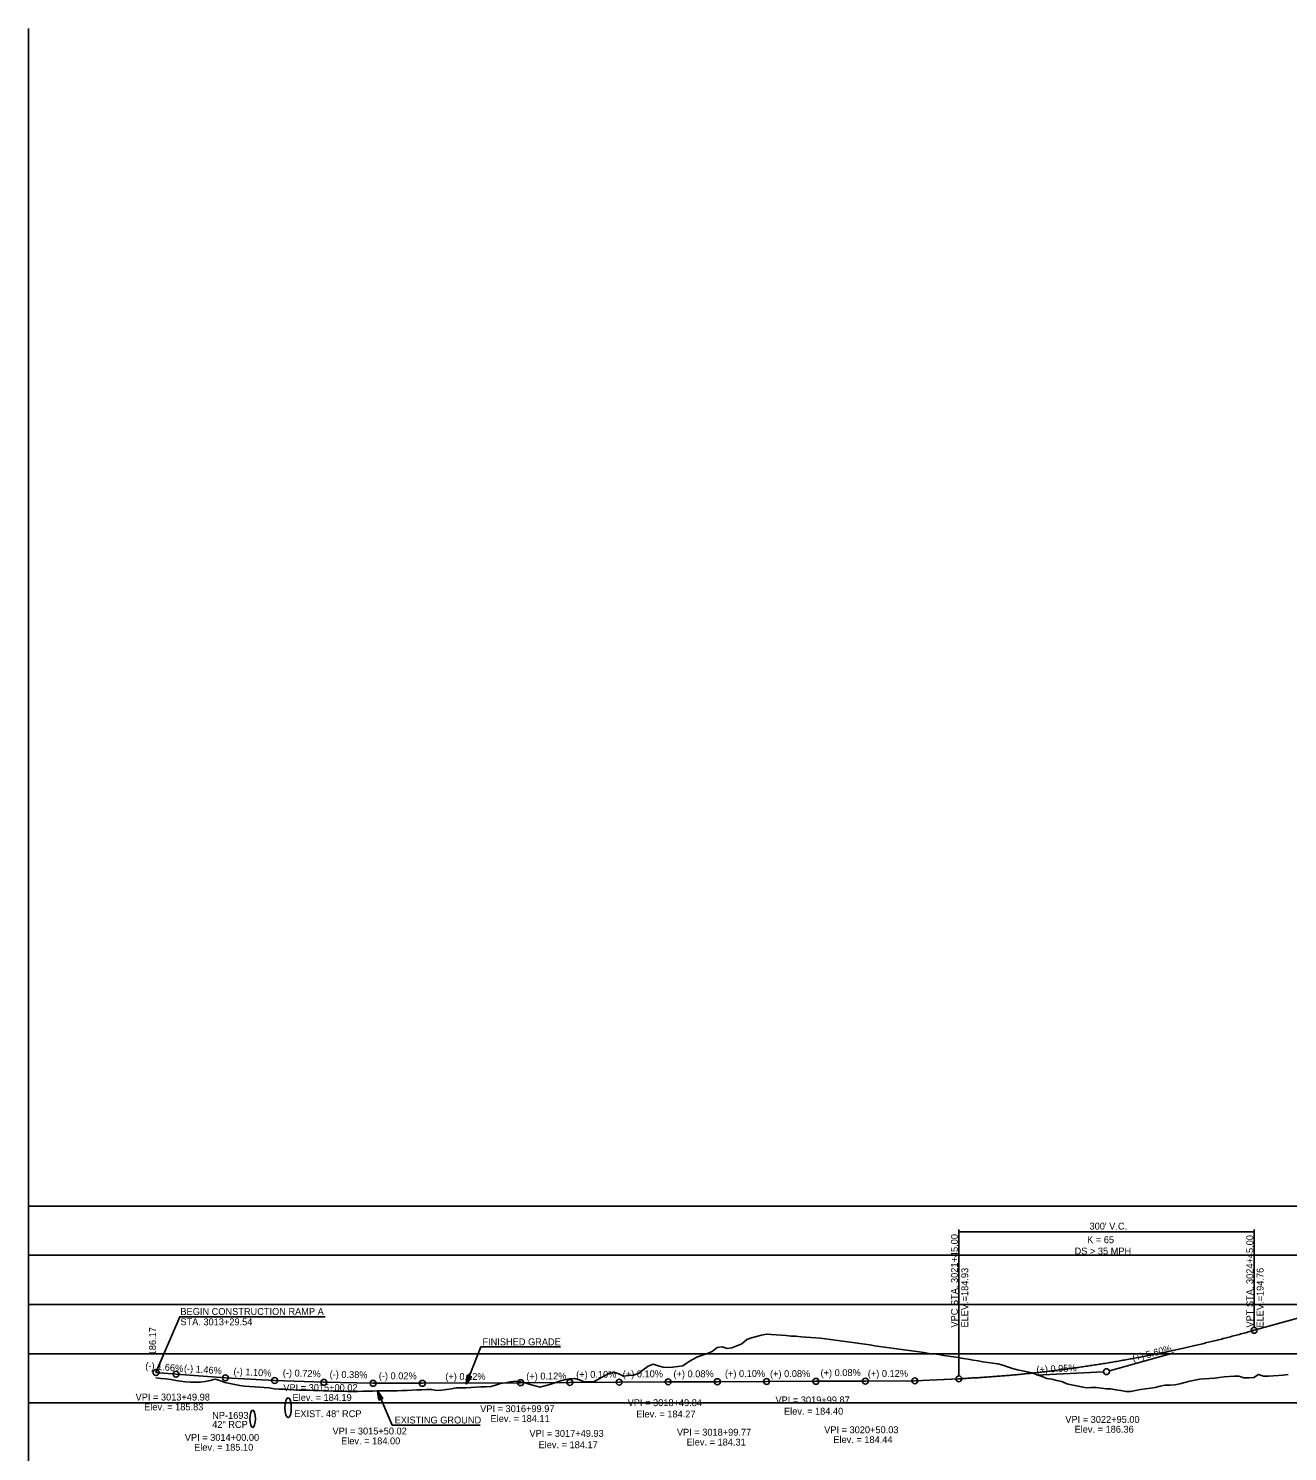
# Model space of a CAD drawing. Extents: x 69 to 2003113, y 512 to 837401.
# Drawn here: x 1923672 to 1924951, y 783764 to 785209 of the extents above; entities that cross this region are included whole.
import ezdxf

# ---------------------------------------------------------------- set-up
doc = ezdxf.new("R2010")
doc.units = 0
for name, color, linetype in [('BR_AUTO DIMENSION', 7, 'Continuous'), ('BR_BORDER LINES', 7, 'Continuous'), ('BR_CENTER LINE BASELINE', 7, 'Continuous'), ('BR_CONCRETE', 7, 'Continuous'), ('BR_GRID DOTS', 7, 'Continuous'), ('BR_GRID LINES', 7, 'Continuous'), ('BR_TEXT', 7, 'Continuous'), ('RD_PD_ALT1_TrvlWay', 7, 'Continuous'), ('RD_SHT_IplotShp', 7, 'Continuous'), ('RD_XS_PaveShd', 7, 'Continuous')]:
    doc.layers.add(name, color=color, linetype=linetype)

msp = doc.modelspace()

# ---------------------------------------------------------------- linework, layer by layer
at = {"layer": 'BR_AUTO DIMENSION'}
for p, q in [((1923672.4, 782412.9), (1923672.4, 785208.8)), ((1923672.4, 784012.9), (1926751.3, 784012.9)), ((1923672.4, 783962.9), (1926751.3, 783962.9)), ((1923672.4, 783912.9), (1926751.3, 783912.9)), ((1923672.4, 783862.9), (1926751.3, 783862.9)), ((1923672.4, 783812.9), (1926751.3, 783812.9))]:
    msp.add_line(p, q, dxfattribs=at)
at = {"layer": 'BR_BORDER LINES'}
msp.add_line((1923672.4, 783662.9), (1923672.4, 784912.9), dxfattribs=at)
at = {"layer": 'BR_CENTER LINE BASELINE'}
for p, q in [((1924835.7, 783863.8), (1924770.3, 783845.5)), ((1924696.4, 783841.3), (1924764.4, 783844.6))]:
    msp.add_line(p, q, dxfattribs=at)
for centre in [(1924917.4, 783886.7), (1923801.9, 783843.8), (1923822.3, 783842.1), (1923872.4, 783838.4), (1923922.4, 783835.7), (1924272.3, 783834), (1924322.2, 783834.3), (1924372.1, 783834.5), (1924422.1, 783834.7), (1924472.2, 783834.9), (1924522.4, 783835.1), (1924572.6, 783835.4), (1924767.4, 783844.7), (1923972.4, 783833.9), (1924022.4, 783832.9), (1924072.4, 783832.9), (1924172.3, 783833.5), (1924222.3, 783833.8)]:
    msp.add_circle(centre, 3, dxfattribs=at)
at = {"layer": 'BR_GRID DOTS'}
for p, q in [((1924617.4, 783989.2), (1924617.4, 783840.5)), ((1924617.4, 783986.7), (1924917.4, 783986.7)), ((1924917.4, 783989.2), (1924917.4, 783889.7))]:
    msp.add_line(p, q, dxfattribs=at)
msp.add_lwpolyline([(1923801.9, 783843.8), (1923826, 783900.5), (1923973.7, 783900.5)], dxfattribs=at)
for centre in [(1924917.4, 783886.7), (1924617.4, 783837.5)]:
    msp.add_circle(centre, 3, dxfattribs=at)
at = {"layer": 'BR_GRID LINES'}
for p, q in [((1924917.4, 783886.7), (1925212.4, 783969.3)), ((1923801.9, 783843.8), (1923822.3, 783842.1)), ((1923822.3, 783842.1), (1923872.4, 783838.4)), ((1923872.4, 783838.4), (1923922.4, 783835.7)), ((1924572.6, 783835.4), (1924617.4, 783837.5)), ((1923922.4, 783835.7), (1923972.4, 783833.9)), ((1923972.4, 783833.9), (1924022.4, 783832.9)), ((1924022.4, 783832.9), (1924072.4, 783832.9)), ((1924072.4, 783832.9), (1924172.3, 783833.5)), ((1924172.3, 783833.5), (1924222.3, 783833.8)), ((1924222.3, 783833.8), (1924272.3, 783834)), ((1924272.3, 783834), (1924322.2, 783834.3)), ((1924322.2, 783834.3), (1924372.1, 783834.5)), ((1924372.1, 783834.5), (1924422.1, 783834.7)), ((1924422.1, 783834.7), (1924472.2, 783834.9)), ((1924472.2, 783834.9), (1924522.4, 783835.1)), ((1924522.4, 783835.1), (1924572.6, 783835.4))]:
    msp.add_line(p, q, dxfattribs=at)
msp.add_spline([(1924617.4, 783837.5), (1924623.4, 783837.8), (1924629.4, 783838.2), (1924635.4, 783838.5), (1924641.4, 783838.9), (1924647.4, 783839.3), (1924653.4, 783839.8), (1924659.4, 783840.2), (1924665.4, 783840.7), (1924671.4, 783841.2), (1924677.4, 783841.8), (1924683.4, 783842.4), (1924689.4, 783843), (1924695.4, 783843.6), (1924701.4, 783844.3), (1924707.4, 783845), (1924713.4, 783845.7), (1924719.4, 783846.4), (1924725.4, 783847.2), (1924731.4, 783848), (1924737.4, 783848.8), (1924743.4, 783849.7), (1924749.4, 783850.6), (1924755.4, 783851.5), (1924761.4, 783852.4), (1924767.4, 783853.4), (1924773.4, 783854.4), (1924779.4, 783855.4), (1924785.4, 783856.5), (1924791.4, 783857.6), (1924797.4, 783858.7), (1924803.4, 783859.8), (1924809.4, 783861), (1924815.4, 783862.2), (1924821.4, 783863.4), (1924827.4, 783864.6), (1924833.4, 783865.9), (1924839.4, 783867.2), (1924845.4, 783868.5), (1924851.4, 783869.9), (1924857.4, 783871.3), (1924863.4, 783872.7), (1924869.4, 783874.2), (1924875.4, 783875.6), (1924881.4, 783877.1), (1924887.4, 783878.6), (1924893.4, 783880.2), (1924899.4, 783881.8), (1924905.4, 783883.4), (1924911.4, 783885), (1924917.4, 783886.7)], degree=3, dxfattribs=at)
at = {"layer": 'BR_TEXT'}
for points in [[(1924301.9, 783850.3), (1924306.9, 783852.2), (1924311.9, 783850.7), (1924316.9, 783849.3), (1924321.9, 783849.1), (1924326.9, 783849.4), (1924331.9, 783850), (1924336.9, 783850.7), (1924341.9, 783853.9), (1924346.9, 783857), (1924351.9, 783859.8), (1924356.9, 783861.4), (1924361.9, 783863.1), (1924366.9, 783865.2), (1924371.9, 783869.1), (1924376.9, 783869.9), (1924381.9, 783868.2), (1924386.9, 783868.9), (1924391.9, 783870.9), (1924396.9, 783873), (1924401.9, 783877.5), (1924406.9, 783878.9), (1924411.9, 783880.3), (1924416.9, 783881.7), (1924421.9, 783882.9), (1924426.9, 783882.5), (1924431.9, 783882.1), (1924436.9, 783881.7), (1924441.9, 783881.3), (1924446.9, 783880.9), (1924451.9, 783880.6), (1924456.9, 783880.2), (1924461.9, 783879.8), (1924466.9, 783879.4), (1924471.9, 783879), (1924476.9, 783878.6), (1924481.9, 783878), (1924486.9, 783877.5), (1924491.9, 783876.8), (1924496.9, 783876.1), (1924501.9, 783875.4), (1924506.9, 783874.7), (1924511.9, 783874), (1924516.9, 783873.3), (1924521.9, 783872.6), (1924526.9, 783871.9), (1924531.9, 783871.1), (1924536.9, 783870.4), (1924541.9, 783869.7), (1924546.9, 783869), (1924551.9, 783868.3), (1924556.9, 783867.6), (1924561.9, 783866.9), (1924566.9, 783866.2), (1924571.9, 783865.4), (1924576.9, 783864.7), (1924581.9, 783864), (1924586.9, 783863.3), (1924591.9, 783862.7), (1924596.9, 783862), (1924601.9, 783861.2), (1924606.9, 783860.6), (1924611.9, 783859.8), (1924616.9, 783859), (1924621.9, 783858.2), (1924626.9, 783857.3), (1924631.9, 783856.4), (1924636.9, 783855.6), (1924641.9, 783854.8), (1924646.9, 783854), (1924651.9, 783853.3), (1924656.9, 783852.5), (1924661.9, 783851.4), (1924666.9, 783849.7), (1924671.9, 783848), (1924676.9, 783846.4), (1924681.9, 783845.4), (1924686.9, 783844.5), (1924691.9, 783843.4), (1924696.9, 783841.4), (1924701.9, 783839.7), (1924706.9, 783837.9), (1924711.9, 783837.1), (1924716.9, 783835.9), (1924721.9, 783834.7), (1924726.9, 783832.4), (1924731.9, 783831.2), (1924736.9, 783830.3), (1924741.9, 783829.3), (1924746.9, 783828.4), (1924751.9, 783828.5), (1924756.9, 783828.6), (1924761.9, 783827.9), (1924766.9, 783827.3), (1924771.9, 783827.2), (1924776.9, 783826.4), (1924781.9, 783825.5), (1924786.9, 783824.7), (1924791.9, 783824.4), (1924796.9, 783825.7), (1924801.9, 783826.6)], [(1923801.9, 783838.5), (1923806.9, 783837.8), (1923811.9, 783837.3), (1923816.9, 783836.6), (1923821.9, 783835.9), (1923826.9, 783835.2), (1923831.9, 783834.5), (1923836.9, 783834), (1923841.9, 783833.9), (1923846.9, 783833.9), (1923851.9, 783834.8), (1923856.9, 783835.9), (1923861.9, 783837), (1923866.9, 783835.6), (1923871.9, 783833.8), (1923876.9, 783832.8), (1923881.9, 783831.6), (1923886.9, 783830.5), (1923891.9, 783829.9), (1923896.9, 783829.6), (1923901.9, 783829.3), (1923906.9, 783829), (1923911.9, 783828.6), (1923916.9, 783828.2), (1923921.9, 783827.3), (1923926.9, 783827), (1923931.9, 783826.8), (1923936.9, 783826.5), (1923941.9, 783826.2), (1923946.9, 783826), (1923951.9, 783825.9), (1923956.9, 783825.8), (1923961.9, 783825.6), (1923966.9, 783825.5), (1923971.9, 783825.2), (1923976.9, 783825.1), (1923981.9, 783825), (1923986.9, 783824.9), (1923991.9, 783824.8), (1923996.9, 783824.7), (1924001.9, 783824.6), (1924006.9, 783824.5), (1924011.9, 783824.8), (1924016.9, 783825), (1924021.9, 783825), (1924026.9, 783825.1), (1924031.9, 783825.2), (1924036.9, 783825.3), (1924041.9, 783825.4), (1924046.9, 783825.4), (1924051.9, 783825.5), (1924056.9, 783825.6), (1924061.9, 783825.9), (1924066.9, 783826.3), (1924071.9, 783826.4), (1924076.9, 783826.5), (1924081.9, 783826.6), (1924086.9, 783825.5), (1924091.9, 783825.9), (1924096.9, 783826.5), (1924101.9, 783827.3), (1924106.9, 783828.2), (1924111.9, 783828.3), (1924116.9, 783828.4), (1924121.9, 783828.5), (1924126.9, 783828.9), (1924131.9, 783829.2), (1924136.9, 783829.2), (1924141.9, 783829.7), (1924146.9, 783831), (1924151.9, 783832.6), (1924156.9, 783833.4), (1924161.9, 783834.4), (1924166.9, 783835.1), (1924171.9, 783834.4), (1924176.9, 783833.3), (1924181.9, 783831.8), (1924186.9, 783830.3), (1924191.9, 783828.9), (1924196.9, 783830.2), (1924201.9, 783831.7), (1924206.9, 783833.3), (1924211.9, 783834.9), (1924216.9, 783836.5), (1924221.9, 783837.4), (1924226.9, 783837.9), (1924231.9, 783836.4), (1924236.9, 783834.5), (1924241.9, 783834.3), (1924246.9, 783834.6), (1924251.9, 783837.3), (1924256.9, 783840.1), (1924261.9, 783842.8), (1924266.9, 783844.3), (1924271.9, 783842.4), (1924276.9, 783840), (1924281.9, 783840.7), (1924286.9, 783841.3), (1924291.9, 783843), (1924296.9, 783846.6), (1924301.9, 783850.3)], [(1924801.9, 783826.6), (1924806.9, 783827.2), (1924811.9, 783827.8), (1924816.9, 783828.5), (1924821.9, 783829.9), (1924826.9, 783831.1), (1924831.9, 783831.1), (1924836.9, 783831.3), (1924841.9, 783832.5), (1924846.9, 783833.8), (1924851.9, 783835.2), (1924856.9, 783836.2), (1924861.9, 783837.1), (1924866.9, 783837.4), (1924871.9, 783837.8), (1924876.9, 783838.2), (1924881.9, 783838.7), (1924886.9, 783839.3), (1924891.9, 783839.8), (1924896.9, 783840.3), (1924901.9, 783840), (1924906.9, 783838.4), (1924911.9, 783838.5), (1924916.9, 783838.7), (1924921.9, 783841.9), (1924926.9, 783840.2), (1924931.9, 783840.3), (1924936.9, 783840.5), (1924941.9, 783840.7), (1924946.9, 783841), (1924951.9, 783841.7)]]:
    msp.add_lwpolyline(points, dxfattribs=at)
at = {"layer": 'RD_PD_ALT1_TrvlWay'}
for p, q in [((1924116.9, 783832), (1924131.9, 783870)), ((1924131.9, 783870), (1924212.6, 783870)), ((1924116.9, 783832), (1924118.1, 783841.2)), ((1924116.9, 783832), (1924118.1, 783841.2)), ((1924120.2, 783840.4), (1924116.9, 783832)), ((1924120.2, 783840.4), (1924116.9, 783832)), ((1924116.9, 783832), (1924122.3, 783839.6)), ((1924116.9, 783832), (1924122.3, 783839.6)), ((1924118.1, 783841.2), (1924122.3, 783839.6)), ((1924118.1, 783841.2), (1924122.3, 783839.6)), ((1924026.9, 783825.1), (1924041.9, 783790.4)), ((1924030.2, 783816.7), (1924026.9, 783825.1)), ((1924026.9, 783825.1), (1924032.3, 783817.5)), ((1924026.9, 783825.1), (1924028.1, 783815.9)), ((1924028.1, 783815.9), (1924032.3, 783817.5)), ((1924041.9, 783790.4), (1924131.1, 783790.4))]:
    msp.add_line(p, q, dxfattribs=at)
for points in [[(1924120.1, 783840.3), (1924117, 783832.5), (1924120.1, 783840.4), (1924117.1, 783832.9), (1924120, 783840.4), (1924117.1, 783833.2), (1924119.8, 783840.4), (1924117.1, 783833.5), (1924119.8, 783840.5), (1924117.2, 783834), (1924119.7, 783840.5), (1924117.3, 783834.5), (1924119.5, 783840.5), (1924117.4, 783834.9), (1924119.5, 783840.6), (1924117.4, 783835.4), (1924119.3, 783840.6), (1924117.5, 783835.8), (1924119.3, 783840.7), (1924117.5, 783836.1), (1924119.2, 783840.7), (1924117.6, 783836.6), (1924119.1, 783840.8), (1924117.7, 783837.2), (1924119, 783840.8), (1924117.7, 783837.6), (1924118.9, 783840.9), (1924117.8, 783838.3), (1924118.7, 783840.9), (1924117.9, 783838.8), (1924118.6, 783841), (1924117.9, 783839.2), (1924118.5, 783841), (1924118, 783839.6), (1924118.5, 783841.1), (1924118, 783840.1), (1924118.3, 783841), (1924118.1, 783840.7), (1924118.2, 783841)], [(1924120.1, 783840.3), (1924117, 783832.5), (1924120.1, 783840.4), (1924117.1, 783832.9), (1924120, 783840.4), (1924117.1, 783833.2), (1924119.8, 783840.4), (1924117.1, 783833.5), (1924119.8, 783840.5), (1924117.2, 783834), (1924119.7, 783840.5), (1924117.3, 783834.5), (1924119.5, 783840.5), (1924117.4, 783834.9), (1924119.5, 783840.6), (1924117.4, 783835.4), (1924119.3, 783840.6), (1924117.5, 783835.8), (1924119.3, 783840.7), (1924117.5, 783836.1), (1924119.2, 783840.7), (1924117.6, 783836.6), (1924119.1, 783840.8), (1924117.7, 783837.2), (1924119, 783840.8), (1924117.7, 783837.6), (1924118.9, 783840.9), (1924117.8, 783838.3), (1924118.7, 783840.9), (1924117.9, 783838.8), (1924118.6, 783841), (1924117.9, 783839.2), (1924118.5, 783841), (1924118, 783839.6), (1924118.5, 783841.1), (1924118, 783840.1), (1924118.3, 783841), (1924118.1, 783840.7), (1924118.2, 783841)], [(1924117.2, 783832.6), (1924120.2, 783840.3), (1924117.3, 783832.8), (1924120.3, 783840.2), (1924117.5, 783833), (1924120.4, 783840.2), (1924117.7, 783833.3), (1924120.5, 783840.2), (1924117.9, 783833.5), (1924120.6, 783840.2), (1924118, 783833.8), (1924120.6, 783840.2), (1924118.3, 783834.1), (1924120.7, 783840.1), (1924118.5, 783834.4), (1924120.8, 783840.1), (1924118.7, 783834.7), (1924120.9, 783840.1), (1924118.9, 783835.1), (1924121, 783840), (1924119.2, 783835.4), (1924121.1, 783840), (1924119.4, 783835.7), (1924121.1, 783839.9), (1924119.7, 783836.2), (1924121.2, 783839.9), (1924120, 783836.5), (1924121.3, 783839.9), (1924120.3, 783836.9), (1924121.4, 783839.9), (1924120.5, 783837.3), (1924121.5, 783839.8), (1924120.7, 783837.6), (1924121.6, 783839.7), (1924121, 783837.9), (1924121.6, 783839.7), (1924121.3, 783838.3), (1924121.8, 783839.7), (1924121.4, 783838.6), (1924121.9, 783839.6), (1924121.6, 783838.8), (1924122, 783839.5), (1924122.1, 783839.6), (1924122, 783839.5)], [(1924117.2, 783832.6), (1924120.2, 783840.3), (1924117.3, 783832.8), (1924120.3, 783840.2), (1924117.5, 783833), (1924120.4, 783840.2), (1924117.7, 783833.3), (1924120.5, 783840.2), (1924117.9, 783833.5), (1924120.6, 783840.2), (1924118, 783833.8), (1924120.6, 783840.2), (1924118.3, 783834.1), (1924120.7, 783840.1), (1924118.5, 783834.4), (1924120.8, 783840.1), (1924118.7, 783834.7), (1924120.9, 783840.1), (1924118.9, 783835.1), (1924121, 783840), (1924119.2, 783835.4), (1924121.1, 783840), (1924119.4, 783835.7), (1924121.1, 783839.9), (1924119.7, 783836.2), (1924121.2, 783839.9), (1924120, 783836.5), (1924121.3, 783839.9), (1924120.3, 783836.9), (1924121.4, 783839.9), (1924120.5, 783837.3), (1924121.5, 783839.8), (1924120.7, 783837.6), (1924121.6, 783839.7), (1924121, 783837.9), (1924121.6, 783839.7), (1924121.3, 783838.3), (1924121.8, 783839.7), (1924121.4, 783838.6), (1924121.9, 783839.6), (1924121.6, 783838.8), (1924122, 783839.5), (1924122.1, 783839.6), (1924122, 783839.5)], [(1924030.1, 783816.8), (1924027, 783824.6), (1924030.1, 783816.7), (1924027.1, 783824.2), (1924030, 783816.7), (1924027.1, 783823.9), (1924029.9, 783816.7), (1924027.2, 783823.6), (1924029.8, 783816.7), (1924027.2, 783823.1), (1924029.7, 783816.6), (1924027.3, 783822.6), (1924029.6, 783816.6), (1924027.4, 783822.2), (1924029.5, 783816.5), (1924027.4, 783821.7), (1924029.4, 783816.6), (1924027.5, 783821.3), (1924029.3, 783816.4), (1924027.5, 783821), (1924029.2, 783816.4), (1924027.6, 783820.5), (1924029.1, 783816.4), (1924027.7, 783819.9), (1924029, 783816.3), (1924027.7, 783819.5), (1924028.9, 783816.3), (1924027.8, 783818.9), (1924028.8, 783816.3), (1924027.9, 783818.4), (1924028.7, 783816.2), (1924027.9, 783817.9), (1924028.6, 783816.2), (1924028, 783817.5), (1924028.5, 783816.1), (1924028.1, 783817), (1924028.4, 783816.1), (1924028.1, 783816.5), (1924028.2, 783816.1)], [(1924027.2, 783824.6), (1924030.2, 783816.9), (1924027.3, 783824.3), (1924030.3, 783816.9), (1924027.5, 783824.1), (1924030.4, 783816.9), (1924027.7, 783823.9), (1924030.5, 783816.9), (1924027.9, 783823.6), (1924030.6, 783816.9), (1924028.1, 783823.4), (1924030.6, 783817), (1924028.3, 783823.1), (1924030.7, 783817), (1924028.5, 783822.7), (1924030.8, 783817.1), (1924028.7, 783822.4), (1924030.9, 783817), (1924029, 783822.1), (1924031, 783817.1), (1924029.2, 783821.7), (1924031.1, 783817.1), (1924029.4, 783821.4), (1924031.1, 783817.2), (1924029.8, 783820.9), (1924031.2, 783817.2), (1924030, 783820.7), (1924031.3, 783817.2), (1924030.3, 783820.3), (1924031.4, 783817.3), (1924030.5, 783819.9), (1924031.5, 783817.3), (1924030.7, 783819.6), (1924031.6, 783817.4), (1924031, 783819.3), (1924031.7, 783817.5), (1924031.3, 783818.8), (1924031.8, 783817.4), (1924031.5, 783818.5), (1924031.9, 783817.5), (1924031.6, 783818.4), (1924032, 783817.6), (1924032.2, 783817.6), (1924032, 783817.6)]]:
    msp.add_lwpolyline(points, dxfattribs=at)
at = {"layer": 'RD_XS_PaveShd'}
for centre, major_axis in [((1923936.1, 783808.1), (0, 10)), ((1923900.1, 783796.9), (0, 8.75))]:
    msp.add_ellipse(centre, major_axis=major_axis, ratio=0.326509, dxfattribs=at)

# ---------------------------------------------------------------- texts
at = {"layer": 'BR_CENTER LINE BASELINE'}
for s, rotation, p in [('(+) 5.60%', 15.6422, (1924794.8, 783854.4)), ('(-) 1.66%', 355.2479, (1923790.9, 783847.5)), ('(-) 1.46%', 355.8255, (1923830.1, 783844.8)), ('(+) 0.95%', 2.732, (1924696.3, 783843.3)), ('(-) 1.10%', 356.8525, (1923880.5, 783841.7)), ('(-) 0.72%', 357.9387, (1923930.6, 783840.3)), ('(-) 0.38%', 358.9115, (1923978.2, 783838.7)), ('(-) 0.02%', 359.9427, (1924028.2, 783837)), ('(+) 0.12%', 0.3439, (1924095.8, 783836.2)), ('(+) 0.12%', 0.344, (1924178, 783836.6)), ('(+) 0.10%', 0.2867, (1924228.7, 783838.4)), ('(+) 0.10%', 0.2868, (1924276, 783838.9)), ('(+) 0.08%', 0.2295, (1924327.5, 783838.9)), ('(+) 0.10%', 0.2867, (1924379.8, 783839.2)), ('(+) 0.08%', 0.2285, (1924425.6, 783839.1)), ('(+) 0.08%', 0.2285, (1924476.9, 783840.1)), ('(+) 0.12%', 0.3425, (1924524.9, 783839.2))]:
    msp.add_text(s, height=7, rotation=rotation, dxfattribs=at).set_placement(p)
at = {"layer": 'BR_CONCRETE'}
for s, p in [('VPC STA. 3021+45.00 ', (1924616.4, 783889.5)), ('VPT STA. 3024+45.00 ', (1924916.4, 783889.5)), ('ELEV.=184.93', (1924626.9, 783889.5)), ('ELEV.=194.76', (1924926.9, 783889.5))]:
    msp.add_text(s, height=7, rotation=90, dxfattribs=at).set_placement(p)
at = {"layer": 'BR_GRID DOTS'}
for s, p in [("300' V.C.", (1924750.1, 783989)), ('K = 65', (1924747.7, 783975.2)), ('DS > 35 MPH', (1924734.9, 783963.7))]:
    msp.add_text(s, height=7, dxfattribs=at).set_placement(p)
at = {"layer": 'RD_PD_ALT1_TrvlWay'}
for s, p in [('FINISHED GRADE', (1924133.5, 783871.5)), ('EXISTING GROUND', (1924044.3, 783792.1))]:
    msp.add_text(s, height=7, dxfattribs=at).set_placement(p)
at = {"layer": 'RD_SHT_IplotShp'}
for s, p in [('BEGIN CONSTRUCTION RAMP A', (1923826.7, 783902.3)), ('STA. 3013+29.54', (1923826.7, 783891.8)), ('VPI = 3015+00.02', (1923931.2, 783825)), ('VPI = 3013+49.98', (1923781.2, 783815.4)), ('Elev. = 185.83', (1923789.9, 783805.4)), ('Elev. = 184.19', (1923940.6, 783815)), ('VPI = 3016+99.97', (1924131.2, 783803.6)), ('VPI = 3018+49.84', (1924281, 783809.7)), ('VPI = 3019+99.87', (1924431.1, 783812.5)), ('Elev. = 184.40', (1924439.8, 783801)), ('Elev. = 184.11', (1924141.7, 783793.6)), ('Elev. = 184.27', (1924289.8, 783798.2)), ('VPI = 3022+95.00', (1924725.5, 783792.7)), ('VPI = 3014+00.00', (1923831.2, 783774.4)), ('VPI = 3015+50.02', (1923981.2, 783780.9)), ('VPI = 3017+49.93', (1924181.2, 783778.5)), ('VPI = 3018+99.77', (1924331, 783779.7)), ('VPI = 3020+50.03', (1924480.6, 783782.2)), ('Elev. = 184.44', (1924489.9, 783772.2)), ('Elev. = 186.36', (1924734.9, 783782.7)), ('Elev. = 185.10', (1923840.6, 783764.4)), ('Elev. = 184.00', (1923989.9, 783770.9)), ('Elev. = 184.17', (1924190.5, 783767)), ('Elev. = 184.31', (1924340.8, 783769.7))]:
    msp.add_text(s, height=7, dxfattribs=at).set_placement(p)
msp.add_text('186.17', height=7, rotation=90, dxfattribs=at).set_placement((1923801.9, 783861.3))
at = {"layer": 'RD_XS_PaveShd'}
for s, p in [('42" RCP', (1923859, 783787.6)), ('NP-1693', (1923859, 783796.8)), ('EXIST. 48" RCP', (1923942.3, 783798.5))]:
    msp.add_text(s, height=7, dxfattribs=at).set_placement(p)

doc.saveas('drawing.dxf')
